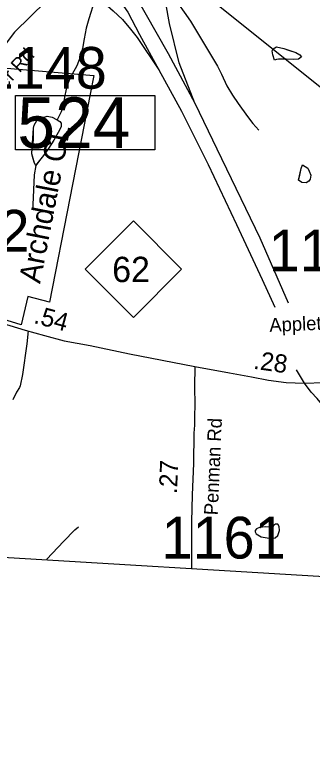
# Model space of a CAD drawing. Extents: x 1662474 to 1856135, y 779280 to 917889.
# Drawn here: x 1726075 to 1728129, y 788244 to 793320 of the extents above; entities that cross this region are included whole.
import ezdxf

# ---------------------------------------------------------------- set-up
doc = ezdxf.new("R2010")
doc.units = 0
for name, color, linetype in [('Cogo Default Point CELL', 7, 'Continuous'), ('Exist Boundary Political City Limit New', 7, 'Continuous'), ('Exist Boundary Political CountyLine', 7, 'Continuous'), ('Exist Civil Demographics Community Label', 7, 'Continuous'), ('Exist Hydrographic Misc Water Feature', 7, 'Continuous'), ('Exist Hydrographic Pond Under 1500 Sq Ft', 7, 'Continuous'), ('Exist Road Non-System Type 51', 7, 'Continuous'), ('Exist Road Primary NC Attributed', 7, 'Continuous'), ('Exist Road Primary NC Shield CELL', 7, 'Continuous'), ('Exist Road Primary NC Shield Number Label', 7, 'Continuous'), ('Exist Road Primary NC Structure Standard Bridge Number Label', 7, 'Continuous'), ('Exist Road Secondary Mileage Tenths English Label', 7, 'Continuous'), ('Exist Road Secondary Type 51 Attributed', 7, 'Continuous'), ('Exist Road Secondary Type 51 Label', 7, 'Continuous'), ('Map Preparation Boundary City Limit Buffer Line', 7, 'Continuous'), ('Prop Guardrail', 7, 'Continuous'), ('Prop Road Primary US Projected', 7, 'Continuous'), ('Scratch_Level_2', 7, 'Continuous')]:
    doc.layers.add(name, color=color, linetype=linetype)

msp = doc.modelspace()

# ---------------------------------------------------------------- linework, layer by layer
at = {"layer": 'Exist Boundary Political City Limit New'}
msp.add_lwpolyline([(1726596.2, 792772.6), (1726314.2, 791337), (1726166.2, 791375.7), (1726119.6, 791180.5), (1725647.8, 791324.6), (1725321.2, 791423.8), (1725345.4, 791715.8), (1725578.4, 791701.4), (1725798.2, 792513), (1725822.2, 792501), (1725864.8, 792657.2), (1725884.6, 792730.2), (1725803.5, 792767.2), (1725936.2, 792957.1), (1726621.5, 792899.5), (1726596.2, 792772.6)], dxfattribs=at)
at = {"layer": 'Exist Boundary Political CountyLine'}
msp.add_lwpolyline([(1690037.5, 791664.5), (1701364.2, 790957.5), (1714716, 790252.3), (1740499.2, 788706.5), (1750629.1, 788065.3), (1759370.2, 787540.1), (1762189.4, 787333), (1768414.3, 786933.6), (1776472.8, 786425.7), (1794607.1, 785397.2), (1814974.6, 784258.7), (1839558.3, 782880.6)], dxfattribs=at)
at = {"layer": 'Exist Hydrographic Misc Water Feature'}
msp.add_line((1726396, 792648.9), (1726367.5, 792595.1), dxfattribs=at)
for points in [[(1726773.5, 793843.7), (1726762.9, 793769.7), (1726743.8, 793679.9), (1726729.4, 793637.9), (1726705, 793588.2), (1726678.6, 793538.4), (1726654.2, 793488.7), (1726625.5, 793414.9), (1726586.1, 793291.2), (1726567.5, 793227.4), (1726554.9, 793153.5), (1726542.2, 793087.6), (1726527.7, 793027.8), (1726503.1, 792967.9), (1726470.5, 792910.3), (1726452.2, 792872.4), (1726435.8, 792826.5), (1726421, 792762.7), (1726408.5, 792694.8), (1726404.2, 792676.8), (1726396, 792648.9)], [(1726773.5, 793843.7), (1726830.9, 793783.1), (1726912.1, 793700.3), (1726979.6, 793635.6), (1727021.2, 793591.2), (1727072.5, 793530.7), (1727122.1, 793476.2), (1727167.6, 793435.8), (1727205.4, 793393.5), (1727244.7, 793337), (1727288.2, 793274.6), (1727475.4, 792964.8), (1727502.9, 792910.4), (1727540, 792828.1), (1727579.4, 792763.7), (1727616.9, 792707.3), (1727682.1, 792616.7), (1727719.6, 792568.3), (1727759.2, 792523.9)], [(1727867.9, 793007), (1727856.2, 793043.2), (1727852.5, 793071.2), (1727858.5, 793085.2), (1727882.9, 793097), (1727932.7, 793086.5), (1727964.5, 793076.1), (1728016.4, 793059.7), (1728042.4, 793043.4), (1728054.1, 793029.3), (1728034, 793013.5), (1727997.9, 793009.8), (1727949.9, 793012.3), (1727896, 793012.8), (1727881.8, 793010.9), (1727867.9, 793007)], [(1727867.9, 793007), (1727856.2, 793043.2), (1727852.5, 793071.2), (1727858.5, 793085.2), (1727882.9, 793097), (1727932.7, 793086.5), (1728016.4, 793059.7), (1728042.4, 793043.4), (1728054.1, 793029.3), (1728034, 793013.5), (1727997.9, 793009.8), (1727949.9, 793012.3), (1727896, 793012.8), (1727881.8, 793010.9), (1727867.9, 793007)], [(1726220.5, 792280.4), (1726210.7, 792296.5), (1726202.9, 792324.6), (1726193.2, 792358.7), (1726195.7, 792398.7), (1726204.1, 792452.6), (1726204.5, 792494.6), (1726204.9, 792536.6), (1726209.2, 792558.6), (1726227.5, 792590.4), (1726261.7, 792608.1), (1726297.8, 792619.8), (1726333.7, 792613.4), (1726363.4, 792597.1), (1726367.5, 792595.1)], [(1726220.5, 792280.4), (1726210.7, 792296.5), (1726193.2, 792358.7), (1726195.7, 792398.7), (1726204.9, 792536.6), (1726209.2, 792558.6), (1726227.5, 792590.4), (1726261.7, 792608.1), (1726297.8, 792619.8), (1726333.7, 792613.4), (1726367.5, 792595.1)], [(1726367.5, 792595.1), (1726385.4, 792582.9), (1726395.4, 792570.8), (1726395.2, 792546.9), (1726374.7, 792507), (1726344.2, 792453.3), (1726307.7, 792397.6), (1726273.2, 792347.9), (1726247, 792314.2), (1726226.7, 792290.4), (1726220.5, 792280.4)], [(1726367.5, 792595.1), (1726385.4, 792582.9), (1726395.4, 792570.8), (1726395.2, 792546.9), (1726374.7, 792507), (1726344.2, 792453.3), (1726307.7, 792397.6), (1726273.2, 792347.9), (1726247, 792314.2), (1726220.5, 792280.4)], [(1726220.5, 792280.4), (1726209.8, 792214.5), (1726200, 792008.5), (1726199.8, 791986.6)], [(1728061.1, 792283), (1728099, 792260.7), (1728108.6, 792240.6), (1728118.5, 792212.5), (1728114.2, 792184.5), (1728106, 792170.5), (1728085.9, 792160.7), (1728055.9, 792161.1), (1728034, 792177.3), (1728042.4, 792213.2), (1728052.9, 792259.1), (1728061.1, 792283)], [(1728061.1, 792283), (1728099, 792260.7), (1728108.6, 792240.6), (1728118.5, 792212.5), (1728114.2, 792184.5), (1728106, 792170.5), (1728085.9, 792160.7), (1728055.9, 792161.1), (1728034, 792177.3), (1728052.9, 792259.1), (1728061.1, 792283)], [(1728758.1, 789410.4), (1728750.2, 789421.7), (1728718.9, 789478), (1728673.5, 789572.4), (1728636.2, 789650.8), (1728611, 789713), (1728585.6, 789779.3), (1728560.2, 789845.6), (1728527.1, 789943.9), (1728499.7, 790008.3), (1728429.1, 790170.9), (1728340.9, 790359.8), (1728254.8, 790550.7), (1728239, 790580.8), (1728161.7, 790671.6), (1728120.3, 790716), (1728074.8, 790778.4), (1728019.6, 790869)], [(1726293.5, 789558.2), (1726296.8, 789562.9), (1726412, 789683.9), (1726490.8, 789765.1), (1726515, 789786.9)]]:
    msp.add_lwpolyline(points, dxfattribs=at)
at = {"layer": 'Exist Hydrographic Pond Under 1500 Sq Ft'}
msp.add_lwpolyline([(1727853.6, 789784.1), (1727806.9, 789786.3), (1727764.5, 789780.8), (1727744.9, 789773.2), (1727735.2, 789761.3), (1727735.2, 789751.5), (1727742.8, 789738.5), (1727775.4, 789716.8), (1727831.9, 789708.1), (1727857.9, 789708.1), (1727873.1, 789711.3), (1727890.5, 789725.5), (1727902.5, 789760.2), (1727901.4, 789788.4), (1727890.5, 789803.6), (1727875.3, 789803.6), (1727862, 789794.6), (1727853.6, 789784.1)], dxfattribs=at)
at = {"layer": 'Exist Road Non-System Type 51'}
msp.add_lwpolyline([(1726168, 791138.7), (1726159.6, 791049.2), (1726128.9, 790837.2), (1726113.6, 790760), (1726108.4, 790746.6), (1726087.6, 790715.1), (1726062.1, 790662.9)], dxfattribs=at)
at = {"layer": 'Exist Road Primary NC Attributed'}
for points in [[(1724552.1, 791622.9), (1724765.3, 791559), (1724959.8, 791500.7), (1725233.3, 791418), (1725727.3, 791268.8), (1726147.4, 791142.5), (1726281.6, 791107.1), (1726416.8, 791070.7), (1726595.6, 791036.9), (1726868.1, 790980.7), (1727319.4, 790893.4)], [(1727319.4, 790893.4), (1727556.5, 790849.7), (1727710.5, 790820.6), (1727828, 790799.3), (1727949.6, 790782.6), (1728072.4, 790776.4), (1728209.6, 790781.6), (1728356.3, 790793), (1728464.4, 790810.7), (1728611, 790842.9), (1728769.1, 790887.7)]]:
    msp.add_lwpolyline(points, dxfattribs=at)
at = {"layer": 'Exist Road Primary NC Shield CELL'}
msp.add_lwpolyline([(1726560.9, 791564.3), (1726893.9, 791897.3), (1727226.9, 791564.3), (1726893.9, 791231.3)], close=True, dxfattribs=at)
at = {"layer": 'Exist Road Primary NC Structure Standard Bridge Number Label'}
msp.add_lwpolyline([(1726080.4, 792761.9), (1727041.3, 792761.9), (1727041.3, 792386.9), (1726080.4, 792386.9)], close=True, dxfattribs=at)
at = {"layer": 'Exist Road Secondary Type 51 Attributed'}
for points in [[(1727735.5, 793790.7), (1727175.4, 793825.8), (1726995.5, 793817.3), (1726847.3, 793791.5), (1726699.1, 793733.6), (1726567.1, 793659.8), (1726439.6, 793548.9), (1726291.4, 793413.6), (1726074.1, 793199.1), (1725924.6, 793003.8)], [(1727319.4, 790893.4), (1727316.4, 790751.9), (1727317.2, 790627.8), (1727316.2, 790550.4), (1727315.9, 790488.2), (1727312, 790433.3), (1727309.1, 790224.3), (1727300.7, 790006.9), (1727295.4, 789819.6), (1727295.7, 789498.1)]]:
    msp.add_lwpolyline(points, dxfattribs=at)
at = {"layer": 'Map Preparation Boundary City Limit Buffer Line'}
msp.add_lwpolyline([(1726596.2, 792772.6), (1726314.2, 791337), (1726166.2, 791375.7), (1726119.6, 791180.5), (1725647.8, 791324.6), (1725321.2, 791423.8), (1725345.4, 791715.8), (1725578.4, 791701.4), (1725798.2, 792513), (1725822.2, 792501), (1725864.8, 792657.2), (1725884.6, 792730.2), (1725803.5, 792767.2), (1725936.2, 792957.1), (1726621.5, 792899.5), (1726596.2, 792772.6)], dxfattribs=at)
at = {"layer": 'Prop Road Primary US Projected'}
for points in [[(1727317.6, 792710.2), (1727209.8, 792988.3), (1727144.1, 793258.2), (1727118.1, 793398.6), (1727110.3, 793536.4), (1727108.9, 793620.8), (1727117.8, 793733.7), (1727126.7, 793820)], [(1726725.8, 793744.6), (1726841, 793566.5), (1726972.3, 793334.5), (1727135.2, 793052.2), (1727317.6, 792710.2)], [(1726623.9, 793693.1), (1726747.6, 793494.7), (1726854.9, 793337.5), (1726935.4, 793184.1), (1727069.6, 792938.8)], [(1726446.4, 793553.4), (1726490.1, 793531.9), (1726554.7, 793495.7), (1726633.6, 793451), (1726697.5, 793396.8), (1726754.4, 793346.8), (1726819.7, 793285.7), (1726873.8, 793220.4), (1726919.7, 793163.4), (1727069.6, 792938.8)], [(1727069.6, 792938.8), (1727226.8, 792655.1), (1727410.9, 792287), (1727606.4, 791872.9), (1727782.8, 791493.3), (1727870.9, 791301.6)], [(1727317.6, 792710.2), (1727469.6, 792394.9), (1727765.9, 791779.4), (1727963, 791332.3)]]:
    msp.add_lwpolyline(points, dxfattribs=at)
at = {"layer": 'Scratch_Level_2'}
msp.add_line((1726505.7, 794167.7), (1729087, 792096.7), dxfattribs=at)

# ---------------------------------------------------------------- texts
at = {"layer": 'Cogo Default Point CELL'}
for s, p in [('1148', (1725853.7, 792809.2)), ('1292', (1725319.9, 791684.9)), ('1160', (1727828.5, 791549.7)), ('1161', (1727088.7, 789567.5))]:
    msp.add_text(s, height=288, dxfattribs=at).set_placement(p)
at = {"layer": 'Exist Civil Demographics Community Label'}
msp.add_text('Archdale CL', height=150, rotation=78.9965, dxfattribs=at).set_placement((1726249.9, 791459.8))
at = {"layer": 'Exist Road Primary NC Shield Number Label'}
msp.add_text('62', height=175, dxfattribs=at).set_placement((1726748, 791474.6))
at = {"layer": 'Exist Road Primary NC Structure Standard Bridge Number Label'}
msp.add_text('524', height=350, dxfattribs=at).set_placement((1726093, 792399.4))
at = {"layer": 'Exist Road Secondary Mileage Tenths English Label'}
msp.add_text('.27', height=125, rotation=87.7917, dxfattribs=at).set_placement((1727195, 790011.3))
at = {"layer": 'Exist Road Secondary Type 51 Label'}
for s, rotation, p in [('Checker Rd', 47.8967, (1725767.8, 792537.7)), ('Appletree Rd', 2.2628, (1727834.6, 791131.4)), ('Penman Rd', 87.5162, (1727476.5, 789864.7))]:
    msp.add_text(s, height=95, rotation=rotation, dxfattribs=at).set_placement(p)
at = {"layer": 'Prop Guardrail'}
for s, rotation, p in [('.54', 344.9315, (1726200.6, 791193.6)), ('.28', 352.213, (1727718.4, 790877.3))]:
    msp.add_text(s, height=125, rotation=rotation, dxfattribs=at).set_placement(p)

doc.saveas('drawing.dxf')
